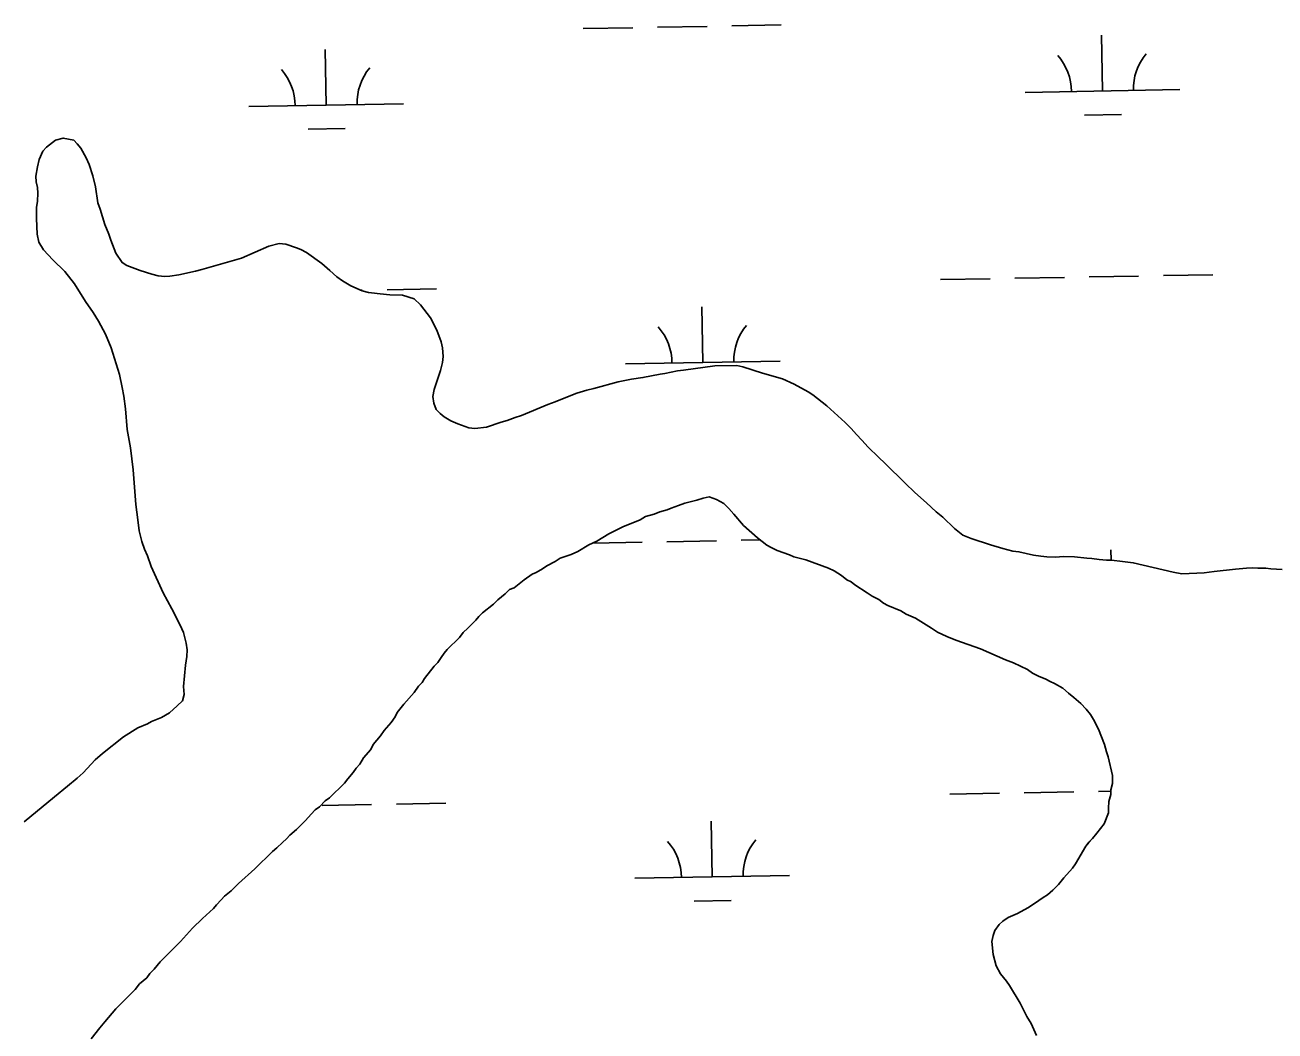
# Model space of a CAD drawing. Extents: x 3957609 to 3995875, y 234277 to 260273.
# Drawn here: x 3973527 to 3974335, y 249655 to 250305 of the extents above; entities that cross this region are included whole.
import ezdxf

# ---------------------------------------------------------------- set-up
doc = ezdxf.new("R2010")
doc.units = 0
doc.layers.add('V-TOPO-SHOR', color=7, linetype='Continuous')
doc.layers.add('V-WETL-SWMP', color=7, linetype='Continuous')

msp = doc.modelspace()

# ---------------------------------------------------------------- linework, layer by layer
at = {"layer": 'V-TOPO-SHOR'}
for points in [[(3974064.402, 250040.603), (3974061, 250044.529), (3974057.064, 250048.453), (3974045.255, 250059.152), (3974036.134, 250066.463), (3974033.272, 250068.245), (3974024.153, 250073.232), (3974016.645, 250076.613), (3974003.775, 250080.345), (3973990.906, 250084.435), (3973987.152, 250085.321), (3973972.861, 250085.119), (3973952.678, 250082.229), (3973948.747, 250081.864), (3973940.533, 250080.064), (3973937.496, 250079.702), (3973926.424, 250077.541), (3973919.101, 250076.458), (3973910.349, 250074.836), (3973894.635, 250070.523), (3973890.171, 250069.443), (3973883.742, 250067.467), (3973879.814, 250066.031), (3973869.637, 250061.728), (3973864.997, 250060.113), (3973847.857, 250052.938), (3973843.751, 250051.681), (3973838.571, 250049.709), (3973834.821, 250048.629), (3973825.36, 250045.4), (3973817.677, 250044.495), (3973813.926, 250045.025), (3973806.776, 250047.513), (3973802.127, 250049.471), (3973797.836, 250052.144), (3973795.332, 250054.284), (3973792.647, 250056.781), (3973791.211, 250060.887), (3973790.668, 250065.173), (3973791.375, 250069.82), (3973795.465, 250082.153), (3973796.886, 250087.337), (3973797.236, 250091.089), (3973796.87, 250096.805), (3973795.971, 250100.554), (3973793.099, 250108.232), (3973789.157, 250116.087), (3973782.534, 250124.651), (3973778.417, 250128.395), (3973770.911, 250130.707), (3973762.693, 250131.051), (3973756.618, 250131.578), (3973749.112, 250132.458), (3973745.002, 250133.523), (3973737.494, 250136.906), (3973732.128, 250140.114), (3973728.553, 250142.608), (3973724.08, 250146.71), (3973718.89, 250151.169), (3973708.875, 250158.298), (3973705.3, 250160.258), (3973702.439, 250161.503), (3973695.645, 250163.813), (3973691.179, 250164.165), (3973684.572, 250162.545), (3973666.898, 250154.656), (3973641.185, 250147.292), (3973637.077, 250146.213), (3973626.362, 250143.872), (3973620.646, 250143.149), (3973617.43, 250142.964), (3973613.142, 250143.315), (3973609.031, 250144.38), (3973601.345, 250146.692), (3973592.764, 250150.071), (3973589.725, 250151.853), (3973585.784, 250157.921), (3973582.377, 250166.312), (3973581.119, 250170.24), (3973578.608, 250176.488), (3973575.557, 250186.31), (3973574.119, 250190.417), (3973572.495, 250200.775), (3973570.875, 250207.919), (3973568.542, 250215.24), (3973566.57, 250219.703), (3973562.986, 250225.771), (3973560.66, 250228.626), (3973558.511, 250230.944), (3973551.72, 250232.364), (3973546.721, 250230.926), (3973540.833, 250226.449), (3973538.515, 250223.944), (3973536.2, 250218.583), (3973534.957, 250213.756), (3973533.896, 250207.679), (3973534.081, 250204.107), (3973534.98, 250200.358), (3973535.164, 250196.786), (3973534.994, 250191.604), (3973534.464, 250187.494)], [(3973534.464, 250187.494), (3973534.298, 250180.347), (3973534.851, 250170.166), (3973535.93, 250164.987), (3973538.975, 250160.168), (3973545.06, 250153.567), (3973552.754, 250146.075), (3973559.019, 250138.047), (3973566.005, 250126.804), (3973571.018, 250119.486), (3973574.422, 250113.955), (3973579.081, 250105.566), (3973582.667, 250096.817), (3973588.056, 250079.497), (3973589.856, 250071.102), (3973590.757, 250065.566), (3973591.842, 250057.35), (3973592.936, 250043.954), (3973595.099, 250031.985), (3973596.907, 250017.877), (3973598.552, 249995.547), (3973599.998, 249985.545), (3973600.725, 249978.399), (3973602.521, 249971.614), (3973604.137, 249966.615), (3973606.111, 249962.153), (3973608.622, 249955.368), (3973616.33, 249938.23), (3973621.887, 249928.056), (3973627.263, 249917.344), (3973629.413, 249912.704), (3973631.211, 249905.738), (3973631.756, 249901.452), (3973631.584, 249897.163), (3973630.697, 249891.624), (3973629.47, 249877.687), (3973629.837, 249872.686), (3973628.77, 249868.575), (3973625.383, 249865.176), (3973620.387, 249860.701), (3973615.21, 249857.834), (3973608.784, 249855.145), (3973606.107, 249853.709), (3973599.856, 249851.02), (3973590.577, 249845.29), (3973577.017, 249834.548), (3973572.378, 249830.253), (3973564.53, 249822.022), (3973560.785, 249818.442), (3973554.54, 249813.253), (3973545.978, 249806.449), (3973526.53, 249790.34)], [(3974339.666, 249953.33), (3974332.34, 249953.854), (3974329.122, 249954.385), (3974323.941, 249954.376), (3974320.547, 249954.551), (3974316.617, 249954.364), (3974309.474, 249953.639), (3974295.72, 249952.187), (3974289.289, 249951.284), (3974274.64, 249950.725), (3974269.1, 249951.788), (3974243.365, 249957.819), (3974236.395, 249958.702), (3974229.25, 249959.404), (3974226.032, 249959.4), (3974221.209, 249959.929), (3974216.562, 249960.635), (3974213.347, 249960.807), (3974205.307, 249961.69), (3974198.337, 249961.856), (3974192.98, 249961.489), (3974187.442, 249961.659), (3974183.69, 249962.011), (3974178.865, 249962.718), (3974169.393, 249964.846), (3974165.461, 249965.376), (3974159.028, 249966.974), (3974150.983, 249969.462), (3974138.65, 249973.372), (3974133.287, 249975.686), (3974127.743, 249979.964), (3974120.226, 249987.278), (3974115.934, 249990.665), (3974109.671, 249996.551), (3974102.159, 250003.147), (3974095.894, 250009.212), (3974083.01, 250022.055), (3974078.718, 250025.979), (3974072.096, 250032.577), (3974067.982, 250037.038), (3974064.402, 250040.603)], [(3973879.976, 249963.035), (3973884.319, 249965.018), (3973891.428, 249969.378), (3973896.562, 249971.758), (3973904.459, 249976.513), (3973913.938, 249981.271), (3973919.862, 249983.653), (3973924.604, 249985.635), (3973928.157, 249987.618), (3973933.688, 249989.209), (3973937.244, 249990.796), (3973941.985, 249991.988), (3973944.75, 249993.18), (3973949.489, 249994.767), (3973953.439, 249996.354), (3973961.341, 249998.345), (3973965.291, 249999.537), (3973969.244, 250000.334), (3973973.987, 249998.759), (3973978.736, 249996), (3973981.903, 249992.844), (3973985.071, 249989.291), (3973991.407, 249981.793), (3974000.511, 249973.9), (3974006.448, 249969.167), (3974009.217, 249967.59), (3974013.171, 249965.622), (3974021.081, 249962.867), (3974023.85, 249961.686), (3974031.759, 249959.722), (3974046.392, 249954.213), (3974049.951, 249952.638), (3974054.699, 249949.484), (3974058.26, 249946.721), (3974061.029, 249945.541), (3974063.405, 249943.567), (3974071.318, 249938.443), (3974074.484, 249936.075), (3974078.834, 249934.107), (3974082.001, 249931.742), (3974084.769, 249930.165), (3974093.076, 249926.62), (3974096.636, 249924.65), (3974102.569, 249921.891), (3974112.856, 249915.585), (3974116.812, 249912.825), (3974122.746, 249910.068), (3974128.679, 249907.705), (3974144.497, 249902.197), (3974160.715, 249895.109), (3974165.856, 249893.141), (3974174.953, 249888.808), (3974178.119, 249886.44), (3974182.076, 249884.472), (3974186.821, 249882.504), (3974189.59, 249880.927), (3974192.359, 249879.745), (3974197.899, 249876.591), (3974201.46, 249873.435), (3974205.022, 249870.675), (3974209.378, 249866.728), (3974212.939, 249863.179), (3974215.712, 249859.626), (3974217.693, 249856.466), (3974220.865, 249850.148), (3974224.834, 249840.272), (3974226.026, 249835.531), (3974227.218, 249832.371), (3974230.005, 249820.124), (3974230.014, 249814.983), (3974228.834, 249811.031), (3974228.838, 249807.869), (3974227.66, 249803.519), (3974227.271, 249799.171), (3974227.277, 249796.009), (3974224.523, 249788.89), (3974219.788, 249782.953), (3974217.027, 249779.391), (3974214.66, 249777.016), (3974212.688, 249774.642), (3974205.986, 249763.169), (3974204.014, 249760.398), (3974198.491, 249754.066), (3974194.942, 249749.712), (3974191.388, 249746.148), (3974187.837, 249742.98), (3974185.072, 249741.395), (3974179.547, 249737.434), (3974175.203, 249734.661), (3974168.49, 249731.091), (3974162.565, 249728.314), (3974159.011, 249725.938), (3974156.644, 249723.958), (3974153.883, 249720.001), (3974152.702, 249716.837), (3974151.917, 249712.882), (3974152.722, 249704.584), (3974154.711, 249697.078), (3974157.486, 249691.944), (3974161.445, 249687.207), (3974163.427, 249684.444)], [(3973569.812, 249649.89), (3973575.334, 249657.013), (3973578.49, 249660.972), (3973585.592, 249669.283), (3973598.22, 249681.951), (3973600.981, 249685.513), (3973605.716, 249689.474), (3973607.688, 249692.243), (3973610.451, 249695.014), (3973614.395, 249699.765), (3973627.418, 249712.827), (3973635.309, 249721.535), (3973641.621, 249727.872), (3973648.728, 249734.206), (3973650.7, 249736.582), (3973653.856, 249739.748), (3973655.828, 249742.124), (3973660.172, 249745.687), (3973664.907, 249750.437), (3973675.563, 249759.941), (3973687.007, 249771.025), (3973689.77, 249773.403), (3973693.321, 249776.964), (3973696.084, 249779.34), (3973698.058, 249781.716), (3973702.4, 249785.279), (3973708.318, 249791.218), (3973711.87, 249795.177), (3973714.63, 249797.948), (3973717.395, 249799.929), (3973720.946, 249803.887), (3973723.709, 249805.868), (3973733.574, 249815.37), (3973735.547, 249818.139), (3973739.098, 249822.098), (3973741.07, 249824.867), (3973743.437, 249827.638), (3973745.803, 249831.595), (3973750.536, 249837.137), (3973752.113, 249840.301), (3973756.846, 249845.843), (3973759.211, 249849.402), (3973763.551, 249854.549), (3973766.312, 249858.11), (3973767.493, 249860.877), (3973771.833, 249866.419), (3973778.54, 249873.939), (3973781.301, 249877.898), (3973783.668, 249880.272), (3973785.243, 249883.04), (3973791.555, 249890.956), (3973793.923, 249893.332), (3973795.895, 249896.498), (3973797.865, 249899.267), (3973799.837, 249901.642), (3973807.73, 249909.558), (3973810.098, 249912.724), (3973813.256, 249915.497), (3973818.384, 249920.644), (3973820.356, 249923.017), (3973822.726, 249925.393), (3973829.83, 249930.939), (3973832.593, 249933.71), (3973837.328, 249937.671), (3973840.093, 249940.442), (3973843.253, 249941.632), (3973849.569, 249946.78), (3973854.699, 249950.346), (3973857.466, 249951.536), (3973861.415, 249953.914), (3973864.177, 249955.894), (3973869.707, 249958.671), (3973872.865, 249960.651), (3973876.025, 249961.843), (3973879.976, 249963.035)], [(3974163.427, 249684.444), (3974170.165, 249672.991), (3974174.525, 249664.304), (3974177.298, 249659.96), (3974180.87, 249652.061)]]:
    msp.add_lwpolyline(points, dxfattribs=at)
at = {"layer": 'V-WETL-SWMP'}
for p, q in [((3973887.834, 250303.159), (3973919.829, 250303.741)), ((3973935.826, 250304.032), (3973967.821, 250304.614)), ((3973983.818, 250304.905), (3974015.813, 250305.486)), ((3974223.467, 250262.824), (3974222.812, 250298.819)), ((3973721.642, 250253.7), (3973720.987, 250289.694)), ((3974173.475, 250261.915), (3974273.459, 250263.733)), ((3973671.65, 250252.791), (3973771.634, 250254.609)), ((3974211.749, 250247.178), (3974235.746, 250247.614)), ((3973709.924, 250238.053), (3973733.92, 250238.489)), ((3974118.824, 250140.831), (3974150.818, 250141.413)), ((3974166.816, 250141.704), (3974198.81, 250142.285)), ((3974214.808, 250142.576), (3974246.802, 250143.158)), ((3974262.8, 250143.449), (3974294.794, 250144.031)), ((3973743.913, 250134.014), (3973744.977, 250134.033)), ((3973760.975, 250134.324), (3973792.969, 250134.906)), ((3973965.18, 250087.287), (3973964.525, 250123.281)), ((3973915.188, 250086.378), (3974015.171, 250088.196)), ((3973941.874, 249971.412), (3973973.869, 249971.994)), ((3973989.866, 249972.285), (3974002.255, 249972.51)), ((3973893.937, 249970.54), (3973925.877, 249971.121)), ((3974228.984, 249959.405), (3974228.861, 249966.199)), ((3974220.856, 249809.956), (3974228.835, 249810.101)), ((3973767.023, 249801.704), (3973799.017, 249802.286)), ((3974124.872, 249808.211), (3974156.866, 249808.793)), ((3974172.864, 249809.084), (3974204.858, 249809.665)), ((3973719.031, 249800.831), (3973751.025, 249801.413)), ((3973971.228, 249754.667), (3973970.573, 249790.661)), ((3973921.236, 249753.758), (3974021.219, 249755.576)), ((3973959.51, 249739.02), (3973983.506, 249739.456))]:
    msp.add_line(p, q, dxfattribs=at)
for points in [[(3973732.129, 250140.113), (3973728.552, 250142.608), (3973724.079, 250146.71), (3973718.891, 250151.168), (3973708.875, 250158.298), (3973705.299, 250160.257), (3973702.438, 250161.503), (3973695.646, 250163.814), (3973691.179, 250164.165), (3973684.572, 250162.546), (3973666.898, 250154.657), (3973641.184, 250147.291), (3973637.077, 250146.212), (3973626.361, 250143.872), (3973620.646, 250143.149), (3973617.43, 250142.965), (3973613.142, 250143.315), (3973609.031, 250144.38), (3973601.346, 250146.691), (3973592.765, 250150.071), (3973589.725, 250151.853), (3973585.785, 250157.92), (3973582.377, 250166.312), (3973581.12, 250170.24), (3973578.609, 250176.489), (3973575.556, 250186.31), (3973574.12, 250190.416), (3973572.496, 250200.775), (3973570.876, 250207.919), (3973568.542, 250215.24), (3973566.57, 250219.703), (3973562.987, 250225.771), (3973560.66, 250228.626), (3973558.512, 250230.945), (3973551.721, 250232.363), (3973546.721, 250230.926), (3973540.833, 250226.45), (3973538.515, 250223.945), (3973536.201, 250218.582), (3973534.958, 250213.756), (3973533.896, 250207.68), (3973534.08, 250204.108), (3973534.98, 250200.358), (3973535.164, 250196.785), (3973534.994, 250191.604), (3973534.464, 250187.494), (3973534.297, 250180.347), (3973534.85, 250170.165), (3973535.93, 250164.986), (3973538.975, 250160.167), (3973545.059, 250153.567), (3973552.754, 250146.076), (3973559.019, 250138.047), (3973566.005, 250126.803), (3973571.019, 250119.487), (3973574.422, 250113.954), (3973579.081, 250105.565), (3973582.668, 250096.817), (3973588.055, 250079.496), (3973589.855, 250071.103), (3973590.757, 250065.566), (3973591.843, 250057.35), (3973592.936, 250043.953), (3973595.099, 250031.986), (3973596.908, 250017.876), (3973598.552, 249995.547), (3973599.998, 249985.545), (3973600.724, 249978.4), (3973602.521, 249971.614), (3973604.137, 249966.615), (3973606.11, 249962.152), (3973608.622, 249955.367), (3973616.331, 249938.229), (3973621.886, 249928.055), (3973627.263, 249917.344), (3973629.414, 249912.703), (3973631.212, 249905.738), (3973631.755, 249901.452), (3973631.583, 249897.164), (3973630.698, 249891.624), (3973629.47, 249877.687), (3973629.836, 249872.686), (3973628.77, 249868.575), (3973625.382, 249865.175), (3973620.387, 249860.701), (3973615.21, 249857.834), (3973608.783, 249855.144), (3973606.106, 249853.71), (3973599.857, 249851.021), (3973590.577, 249845.289), (3973577.017, 249834.548), (3973572.379, 249830.253), (3973564.531, 249822.022), (3973560.785, 249818.443), (3973554.541, 249813.252), (3973545.977, 249806.45), (3973526.53, 249790.34)], [(3974339.665, 249953.33), (3974332.34, 249953.854), (3974329.123, 249954.385), (3974323.942, 249954.377), (3974320.548, 249954.55), (3974316.618, 249954.365), (3974309.473, 249953.639), (3974295.719, 249952.187), (3974289.289, 249951.284), (3974274.64, 249950.724), (3974269.1, 249951.787), (3974243.365, 249957.82), (3974236.396, 249958.702), (3974229.249, 249959.405), (3974226.033, 249959.4), (3974221.209, 249959.928), (3974216.563, 249960.635), (3974213.347, 249960.808), (3974205.306, 249961.689), (3974198.338, 249961.856), (3974192.979, 249961.49), (3974187.441, 249961.66), (3974183.689, 249962.011), (3974178.864, 249962.718), (3974169.392, 249964.846), (3974165.461, 249965.376), (3974159.027, 249966.974), (3974150.984, 249969.462), (3974138.65, 249973.372), (3974133.287, 249975.686), (3974127.742, 249979.965), (3974120.227, 249987.277), (3974115.934, 249990.665), (3974109.672, 249996.55), (3974102.158, 250003.148), (3974095.895, 250009.212), (3974083.011, 250022.054), (3974078.717, 250025.978), (3974072.097, 250032.577), (3974067.981, 250037.037), (3974064.402, 250040.604), (3974061.001, 250044.529), (3974057.064, 250048.453), (3974045.256, 250059.153), (3974036.133, 250066.463), (3974033.272, 250068.245), (3974024.153, 250073.232), (3974016.644, 250076.614), (3974003.775, 250080.345), (3973990.905, 250084.434), (3973987.152, 250085.321), (3973972.861, 250085.119), (3973952.678, 250082.228), (3973948.748, 250081.864), (3973940.533, 250080.065), (3973937.496, 250079.702), (3973926.424, 250077.541), (3973919.101, 250076.457), (3973910.349, 250074.835), (3973894.635, 250070.522), (3973890.17, 250069.443), (3973883.742, 250067.468), (3973879.814, 250066.032), (3973869.638, 250061.728), (3973864.996, 250060.113), (3973847.857, 250052.939), (3973843.75, 250051.682), (3973838.572, 250049.708), (3973834.822, 250048.63), (3973825.359, 250045.399), (3973817.678, 250044.494), (3973813.926, 250045.024), (3973806.776, 250047.513), (3973802.128, 250049.471), (3973797.836, 250052.144), (3973795.331, 250054.283), (3973792.647, 250056.78), (3973791.212, 250060.887), (3973790.669, 250065.174), (3973791.376, 250069.82), (3973795.465, 250082.153), (3973796.886, 250087.336), (3973797.237, 250091.089), (3973796.87, 250096.805), (3973795.971, 250100.555), (3973793.1, 250108.232), (3973789.157, 250116.087), (3973782.533, 250124.651), (3973778.418, 250128.396), (3973770.911, 250130.707), (3973762.693, 250131.051), (3973756.618, 250131.577), (3973749.113, 250132.458), (3973745.002, 250133.523), (3973737.494, 250136.906), (3973732.129, 250140.113)], [(3973879.976, 249963.035), (3973884.32, 249965.018), (3973891.428, 249969.377), (3973896.562, 249971.757), (3973904.46, 249976.513), (3973913.938, 249981.271), (3973919.863, 249983.652), (3973924.603, 249985.636), (3973928.157, 249987.618), (3973933.688, 249989.208), (3973937.243, 249990.795), (3973941.984, 249991.988), (3973944.749, 249993.179), (3973949.489, 249994.767), (3973953.439, 249996.355), (3973961.341, 249998.344), (3973965.292, 249999.536), (3973969.243, 250000.333), (3973973.988, 249998.759), (3973978.736, 249996), (3973981.903, 249992.843), (3973985.071, 249989.291), (3973991.407, 249981.792), (3974000.51, 249973.901), (3974006.447, 249969.168), (3974009.216, 249967.591), (3974013.172, 249965.621), (3974021.081, 249962.867), (3974023.85, 249961.686), (3974031.758, 249959.722), (3974046.391, 249954.213), (3974049.951, 249952.637), (3974054.699, 249949.483), (3974058.261, 249946.722), (3974061.03, 249945.541), (3974063.404, 249943.568), (3974071.318, 249938.443), (3974074.484, 249936.076), (3974078.835, 249934.107), (3974082, 249931.741), (3974084.77, 249930.164), (3974093.076, 249926.62), (3974096.636, 249924.65), (3974102.569, 249921.892), (3974112.856, 249915.585), (3974116.813, 249912.825), (3974122.746, 249910.067), (3974128.679, 249907.705), (3974144.498, 249902.197), (3974160.715, 249895.109), (3974165.856, 249893.141), (3974174.954, 249888.808), (3974178.12, 249886.441), (3974182.076, 249884.472), (3974186.822, 249882.503), (3974189.591, 249880.926), (3974192.36, 249879.745), (3974197.898, 249876.592), (3974201.461, 249873.436), (3974205.022, 249870.675), (3974209.377, 249866.729), (3974212.94, 249863.178), (3974215.712, 249859.625), (3974217.693, 249856.466), (3974220.866, 249850.147), (3974224.834, 249840.272), (3974226.027, 249835.531), (3974227.218, 249832.371), (3974230.005, 249820.123), (3974230.013, 249814.984), (3974228.834, 249811.03), (3974228.839, 249807.868), (3974227.66, 249803.518), (3974227.272, 249799.17), (3974227.277, 249796.008), (3974224.522, 249788.889), (3974219.788, 249782.952), (3974217.027, 249779.391), (3974214.66, 249777.015), (3974212.687, 249774.641), (3974205.986, 249763.168), (3974204.015, 249760.398), (3974198.491, 249754.065), (3974194.941, 249749.711), (3974191.389, 249746.148), (3974187.837, 249742.98), (3974185.073, 249741.395), (3974179.546, 249737.433), (3974175.203, 249734.66), (3974168.489, 249731.092), (3974162.565, 249728.315), (3974159.011, 249725.938), (3974156.643, 249723.958), (3974153.883, 249720.001), (3974152.702, 249716.837), (3974151.918, 249712.883), (3974152.722, 249704.584), (3974154.71, 249697.078), (3974157.485, 249691.944), (3974161.445, 249687.207), (3974163.426, 249684.444)], [(3973569.812, 249649.89), (3973575.334, 249657.013), (3973578.49, 249660.971), (3973585.591, 249669.283), (3973598.219, 249681.951), (3973600.98, 249685.513), (3973605.716, 249689.473), (3973607.688, 249692.243), (3973610.45, 249695.014), (3973614.395, 249699.764), (3973627.418, 249712.828), (3973635.309, 249721.536), (3973641.622, 249727.871), (3973648.727, 249734.206), (3973650.699, 249736.581), (3973653.856, 249739.748), (3973655.828, 249742.123), (3973660.171, 249745.687), (3973664.906, 249750.437), (3973675.562, 249759.941), (3973687.007, 249771.026), (3973689.77, 249773.402), (3973693.321, 249776.965), (3973696.084, 249779.341), (3973698.057, 249781.716), (3973702.399, 249785.28), (3973708.318, 249791.218), (3973711.869, 249795.177), (3973714.631, 249797.948), (3973717.395, 249799.929), (3973720.946, 249803.887), (3973723.709, 249805.868), (3973733.575, 249815.37), (3973735.547, 249818.14), (3973739.098, 249822.098), (3973741.07, 249824.868), (3973743.437, 249827.638), (3973745.802, 249831.595), (3973750.536, 249837.136), (3973752.112, 249840.3), (3973756.846, 249845.842), (3973759.212, 249849.403), (3973763.551, 249854.548), (3973766.312, 249858.11), (3973767.493, 249860.878), (3973771.832, 249866.419), (3973778.54, 249873.94), (3973781.3, 249877.897), (3973783.668, 249880.272), (3973785.244, 249883.041), (3973791.555, 249890.956), (3973793.923, 249893.332), (3973795.894, 249896.497), (3973797.866, 249899.267), (3973799.838, 249901.642), (3973807.731, 249909.559), (3973810.097, 249912.725), (3973813.255, 249915.497), (3973818.385, 249920.644), (3973820.357, 249923.018), (3973822.725, 249925.394), (3973829.83, 249930.939), (3973832.593, 249933.71), (3973837.329, 249937.67), (3973840.092, 249940.441), (3973843.252, 249941.632), (3973849.568, 249946.781), (3973854.7, 249950.346), (3973857.465, 249951.536), (3973861.414, 249953.914), (3973864.177, 249955.895), (3973869.706, 249958.671), (3973872.865, 249960.652), (3973876.025, 249961.843), (3973879.976, 249963.035)], [(3974163.426, 249684.444), (3974170.164, 249672.992), (3974174.526, 249664.304), (3974177.299, 249659.96), (3974180.869, 249652.061)]]:
    msp.add_lwpolyline(points, dxfattribs=at)
for centre, start, end in [((3974278.692, 250264.304), 140.269876, 181.813534), ((3974168.225, 250262.295), 0.269879, 41.813537), ((3973666.399, 250253.17), 0.269879, 41.813537), ((3973776.867, 250255.179), 140.269876, 181.813534), ((3973909.937, 250086.757), 0.269879, 41.813537), ((3974020.405, 250088.766), 140.269876, 181.813534), ((3974026.453, 249756.146), 140.269876, 181.813534), ((3973915.985, 249754.137), 0.269879, 41.813537)]:
    msp.add_arc(centre, 35.246, start, end, dxfattribs=at)

doc.saveas('drawing.dxf')
